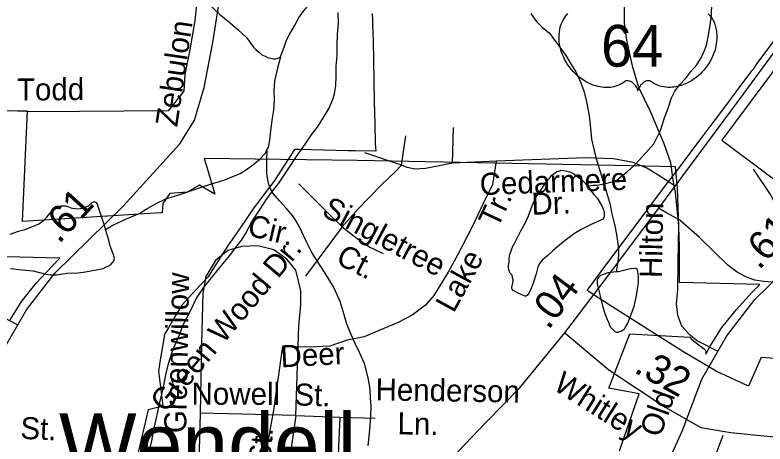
# Model space of a CAD drawing. Extents: x 2169602 to 2449496, y 721995 to 810662.
# Drawn here: x 2429527 to 2432757, y 807165 to 809013 of the extents above; entities that cross this region are included whole.
import ezdxf

# ---------------------------------------------------------------- set-up
doc = ezdxf.new("R2010")
doc.units = 0
doc.layers.add('Default', color=7, linetype='Continuous')

msp = doc.modelspace()

# ---------------------------------------------------------------- linework, layer by layer
at = {"layer": 'Default'}
for p, q in [((2431411, 808374.3), (2431415.6, 808527.9)), ((2431190.9, 808365.6), (2431209.6, 808493.2)), ((2431190.9, 808365.6), (2431033.4, 808420.1)), ((2431598.9, 808383.8), (2431411, 808374.3)), ((2430866, 808169.9), (2430748.6, 808285.9)), ((2432333.4, 808161.4), (2432299, 808180.5)), ((2430936.3, 808100.5), (2430866, 808169.9)), ((2430936.3, 808100.5), (2430861.9, 808000.2)), ((2430861.9, 808000.2), (2430778.4, 807887.6)), ((2430323.8, 807297.4), (2430306.7, 806542.4)), ((2430736.1, 807287.1), (2430665.4, 806786.7)), ((2430736.1, 807287.1), (2430925.5, 807280.1)), ((2432436, 806831.7), (2432577.9, 807202.6))]:
    msp.add_line(p, q, dxfattribs=at)
for points in [[(2431895.8, 807643.9), (2432056.9, 807858.5), (2432295.5, 808175.8), (2432648.1, 808649.1), (2432928.6, 809032.4), (2433335.6, 809579), (2433559.5, 809872.2), (2434006.3, 810460.6), (2434165.6, 810661.8)], [(2429096.2, 805485.7), (2429109, 805645.9), (2429122.6, 805873.2), (2429144.6, 806155.9), (2429162.4, 806570.6), (2429185.4, 806719.3), (2429233.5, 806928.7), (2429305.7, 807159), (2429385.2, 807332.9), (2429469, 807557), (2429576.7, 807743.3), (2429698.1, 807900.4), (2429993.2, 808189.4), (2430237, 808457.5), (2430299.8, 808560.1), (2430341.6, 808700.4), (2430379.3, 808895.2), (2430424.3, 809188.4), (2430424.3, 809295.2), (2430409.7, 809580), (2430358.4, 810275.3), (2430382.7, 810458.3)], [(2432112, 805372.9), (2432124.8, 805533.1), (2432138.4, 805760.3), (2432160.4, 806043.1), (2432178.2, 806457.7), (2432201.2, 806606.4), (2432249.3, 806815.8), (2432321.5, 807046.2), (2432401.1, 807220), (2432484.8, 807444.1), (2432592.6, 807630.5), (2432713.9, 807787.6), (2433009, 808076.6), (2433252.8, 808344.7), (2433315.6, 808447.3), (2433357.5, 808587.6), (2433395.1, 808782.4), (2433440.1, 809075.5), (2433440.1, 809182.4), (2433425.5, 809467.2), (2433374.2, 810162.5), (2433398.5, 810345.5)], [(2429174.9, 809963.8), (2429174.9, 809931.6), (2429167.6, 809811.6), (2429148.9, 809580), (2429133.6, 809324.4), (2429134.8, 809090.4), (2429145.3, 809018.2), (2429169, 808907.7), (2429197.1, 808815.1), (2429245.1, 808714.2), (2429306.1, 808572.9), (2429334.4, 808490.4), (2429344.9, 808414.2), (2429354.4, 808360.7), (2429369.6, 808218.6), (2429366.2, 808057.2), (2429364.6, 807942.2), (2429359.5, 807881.3), (2429364.6, 807832.2), (2429381.5, 807786.6), (2429415.3, 807751), (2429450.8, 807722.3), (2429539, 807678.1)], [(2432190.7, 809850.9), (2432190.7, 809818.8), (2432183.4, 809698.7), (2432164.7, 809467.2), (2432149.4, 809211.5), (2432150.6, 808977.5), (2432161.1, 808905.3), (2432184.9, 808794.9), (2432213, 808702.3), (2432260.9, 808601.3), (2432322, 808460.1), (2432350.3, 808377.6), (2432360.7, 808301.4), (2432370.2, 808247.9), (2432385.5, 808105.8), (2432382.1, 807944.4), (2432380.4, 807829.4), (2432375.3, 807768.5), (2432380.4, 807719.4), (2432397.3, 807673.7), (2432431.1, 807638.2), (2432466.6, 807609.4), (2432554.8, 807565.3)], [(2430605.7, 809418.4), (2430605.7, 809274.3), (2430584.5, 809265.8), (2430546.4, 809261.6), (2430410.8, 809231.9), (2430359.9, 809172.5), (2430313.3, 809100.5), (2430300.6, 808990.2), (2430279.4, 808863), (2430258.2, 808757.1), (2430254, 808685), (2430186.1, 808600.2), (2429614, 808596), (2429500.6, 808600.5)], [(2430020.1, 809216), (2430096.3, 809214.6), (2430144.3, 809206.9), (2430188.2, 809189.3), (2430244.6, 809155.7), (2430294.8, 809120.1), (2430342.6, 809078.4), (2430407.6, 809016.6), (2430453.5, 808979.3), (2430487.8, 808949.3), (2430523.9, 808915.9), (2430554.2, 808874), (2430564.5, 808863.9), (2430580.3, 808852.2), (2430590.1, 808842.2), (2430604.5, 808836.4), (2430614.1, 808830.5), (2430628.9, 808826.6), (2430640.8, 808824.4), (2430650.6, 808824.6), (2430660.2, 808826.7), (2430670.7, 808832.9)], [(2430670.7, 808832.9), (2430676.2, 808848.7), (2430686.1, 808874.7), (2430695.7, 808904.9), (2430709.9, 808932.8), (2430730, 808967.1), (2430747.2, 808999.4), (2430769.1, 809029.3), (2430803.2, 809069.6), (2430832.7, 809099.6), (2430866.5, 809133.9), (2430896.1, 809158.2), (2430919.8, 809178.5), (2430935.8, 809190.3), (2430958.2, 809204.4)], [(2431991.9, 808275.7), (2432017.8, 808280), (2432035.6, 808280.1), (2432075.6, 808288.2), (2432099.6, 808294.8), (2432117.6, 808300.6), (2432139.4, 808318.8), (2432165.2, 808339.2), (2432193.1, 808363), (2432216.9, 808389.4), (2432244.6, 808419.7), (2432278, 808457.7), (2432307.7, 808516.1), (2432323.7, 808566), (2432341.3, 808616), (2432355.3, 808656.1), (2432368.8, 808684.5), (2432390.6, 808714.5), (2432418, 808742.7), (2432439.8, 808770.7), (2432463.5, 808799.1), (2432483.8, 808831), (2432495.3, 808857.2), (2432505.2, 808883.3), (2432513, 808919.1), (2432521, 808969.4), (2432526.5, 809013.2), (2432527.9, 809063.2)], [(2430106.3, 807137.3), (2430116.3, 807179.2), (2430125.8, 807233.3), (2430137.4, 807283.5), (2430150.8, 807343.5), (2430166.6, 807409.7), (2430175.8, 807463.4), (2430189.7, 807515.7), (2430207.2, 807569.8), (2430234.8, 807635.9), (2430250.6, 807678.1), (2430282, 807738.2), (2430307.6, 807790.3), (2430339, 807838.4), (2430372.8, 807880.7), (2430408.7, 807925.2), (2430452.2, 807977.4), (2430476, 808009.5), (2430502, 808043.7), (2430519.5, 808069.9), (2430547.3, 808122.1), (2430582.6, 808176.3), (2430608.4, 808216.3), (2430632, 808248.4), (2430663.8, 808288.6), (2430703.6, 808349.1), (2430739.5, 808402.9), (2430777, 808457.3), (2430806.3, 808501.6), (2430830.1, 808529.6), (2430855.9, 808571.9), (2430879.7, 808612.2), (2430895.3, 808650), (2430903.1, 808674.3), (2430909.3, 808708.3), (2430910.7, 808750.2), (2430910.5, 808792.1), (2430914.4, 808836.1), (2430913.8, 808886.1), (2430915.6, 808930), (2430919.5, 808976.1), (2430918.9, 809024)], [(2431748.9, 809020), (2431771, 808986.2), (2431797.3, 808960.4), (2431829.4, 808934.8), (2431847.7, 808908.9), (2431869.8, 808880.8), (2431900, 808839.4), (2431920.3, 808803.5), (2431942.4, 808767.7), (2431960.7, 808727.6), (2431976.7, 808685.8), (2431989.4, 808634), (2431999.6, 808578.1), (2432006.2, 808526), (2432010.1, 808478.3), (2432026.7, 808404.5), (2432037.2, 808370.4), (2432051.3, 808324.5), (2432063.6, 808288.6), (2432073.7, 808254.6), (2432090.5, 808196.9), (2432096.6, 808162.7), (2432110.8, 808105), (2432117.1, 808067.1), (2432121.4, 808039.3), (2432125.7, 808002.9), (2432126.2, 807977.3), (2432123.9, 807949.2), (2432116.5, 807907)], [(2431065.4, 809019.2), (2431066.2, 808991.2), (2431066.9, 808971.3), (2431069.2, 808902.6)], [(2431065.4, 809019.2), (2431066.2, 808991.2), (2431066.9, 808971.3), (2431069.2, 808902.6)], [(2432513.3, 809018.6), (2432521.4, 809009.3), (2432524.6, 809004.9), (2432527.9, 808999.9), (2432531, 808994.8), (2432534, 808989.4), (2432536.5, 808984.6), (2432541, 808973.6), (2432544.3, 808962.9), (2432545.8, 808957.2), (2432548.2, 808944.6), (2432549.1, 808938.4), (2432550.1, 808926.1), (2432550.1, 808911.2), (2432549, 808897.1), (2432546.3, 808880.6), (2432544.1, 808870.7), (2432540.7, 808859.2), (2432537.5, 808849.3), (2432531.6, 808834.6), (2432526.4, 808824), (2432519.6, 808811.5), (2432515, 808804), (2432509.6, 808795.9), (2432502.9, 808786.6), (2432495, 808776.8), (2432485.5, 808766.4), (2432477.8, 808758.7), (2432467.8, 808749.7), (2432461.7, 808744.7), (2432453, 808738.2), (2432441.2, 808730.3), (2432429.5, 808723.5), (2432419.5, 808718.4), (2432410.7, 808714.6), (2432399.3, 808710.3), (2432380.3, 808705), (2432373.4, 808703.6), (2432365.2, 808702.4), (2432357.6, 808701.6), (2432350.1, 808701.2), (2432340.1, 808701.2), (2432330.1, 808701.9), (2432320.7, 808703.3), (2432310.9, 808705.3), (2432300.7, 808708.4), (2432291.4, 808712), (2432282, 808716.7), (2432266, 808726.7), (2432261.5, 808729.1), (2432258.9, 808729.8), (2432252.7, 808730.1), (2432246.9, 808728.9), (2432241, 808726.5), (2432237.5, 808724.6), (2432232.7, 808721.5), (2432229.1, 808718.6), (2432224.7, 808714.5), (2432221.6, 808711), (2432219.3, 808708.2), (2432214.8, 808701.2), (2432213.2, 808697.8), (2432211.6, 808693.5), (2432210.1, 808687.1), (2432208.1, 808695.2), (2432205.7, 808700.5), (2432203, 808705), (2432200.1, 808709.1), (2432195.6, 808714.2), (2432191.6, 808718.1), (2432186.8, 808722.1), (2432181.6, 808725.2), (2432177.5, 808727.3), (2432173.7, 808728.7), (2432169, 808729.9), (2432165.2, 808730.2), (2432162.1, 808730.1), (2432157.8, 808729.1), (2432152, 808724.9), (2432146.5, 808721.1), (2432140.5, 808717.4), (2432133.4, 808713.6), (2432128.1, 808711.2), (2432121.9, 808708.8), (2432114.6, 808706.3), (2432106.7, 808704.3), (2432098.6, 808702.7), (2432091.4, 808701.5), (2432083.8, 808700.9), (2432076.9, 808700.6), (2432069.6, 808700.7), (2432062.9, 808701.2), (2432055.1, 808701.9), (2432045.3, 808703.4), (2432037.3, 808705.2), (2432028.8, 808707.5), (2432020.1, 808710.2), (2432010.7, 808713.8), (2431999, 808718.9), (2431990.9, 808723), (2431978.1, 808730.4), (2431963, 808740.8), (2431951.7, 808750), (2431943.3, 808757.5), (2431931.1, 808770), (2431923.9, 808778.1), (2431912.7, 808792.7), (2431905.5, 808803.3), (2431900.8, 808811), (2431893.9, 808823.5), (2431890.2, 808831.3), (2431885.3, 808842.7), (2431881.5, 808853.1), (2431878.3, 808863), (2431876.6, 808869.3), (2431874.2, 808880.3), (2431872.7, 808888.2), (2431871.2, 808898.9), (2431870.4, 808910.2), (2431870.3, 808920.6), (2431870.6, 808929.3), (2431871.5, 808939.4), (2431873.3, 808950.1), (2431875.3, 808959.3), (2431877.2, 808965.9), (2431879.9, 808973.9), (2431883.5, 808982.8), (2431887.8, 808991.3), (2431891.8, 808998.4), (2431896.9, 809006), (2431901.9, 809012.5), (2431908.5, 809019.6)], [(2431069.2, 808902.6), (2431070.9, 808815.9), (2431072.7, 808729.7), (2431074.4, 808639.5), (2431076.4, 808544.8), (2431078.2, 808460.8), (2431080.7, 808426.5), (2430991.9, 808427.4), (2430959.9, 808427.7), (2430750.7, 808433.7), (2430730.7, 808434.3), (2430647.7, 808304.4), (2430641.7, 808296.4), (2430595.9, 808236.3), (2430564.9, 808194.9), (2430555.9, 808182.1), (2430518.9, 808128.8), (2430482.2, 808075.4), (2430441.9, 808017.3), (2430382.2, 807922), (2430359.4, 807885.6), (2430326.4, 807850.4), (2430262.7, 807782.4), (2430244.9, 807763.4), (2430232.2, 807741.9), (2430226.9, 807733.1), (2430217.9, 807717.9), (2430187.2, 807666), (2430170.7, 807638.5), (2430165.9, 807609.8), (2430153.7, 807535.6), (2430144.2, 807479.4), (2430147.2, 807455.9), (2430157.4, 807375.3), (2430163.4, 807328.7), (2430099.9, 807312.2), (2429922.7, 806557.5)], [(2431069.2, 808902.6), (2431070.9, 808815.9), (2431072.7, 808729.7), (2431074.4, 808639.5), (2431076.4, 808544.8), (2431078.2, 808460.8), (2431080.7, 808426.5), (2430991.9, 808427.4), (2430959.9, 808427.7), (2430750.7, 808433.7), (2430730.7, 808434.3), (2430647.7, 808304.4), (2430641.7, 808296.4), (2430595.9, 808236.3), (2430564.9, 808194.9), (2430555.9, 808182.1), (2430518.9, 808128.8), (2430482.2, 808075.4), (2430441.9, 808017.3), (2430382.2, 807922), (2430359.4, 807885.6), (2430326.4, 807850.4), (2430262.7, 807782.4), (2430244.9, 807763.4), (2430232.2, 807741.9), (2430226.9, 807733.1), (2430217.9, 807717.9), (2430187.2, 807666), (2430170.7, 807638.5), (2430165.9, 807609.8), (2430153.7, 807535.6), (2430144.2, 807479.4), (2430147.2, 807455.9), (2430157.4, 807375.3), (2430163.4, 807328.7), (2430099.9, 807312.2), (2429922.7, 806557.5)], [(2432837.9, 807529.8), (2432740.2, 807538.2), (2432686.2, 807413.6), (2432567.9, 807468.1), (2432566.9, 807468.7), (2432547.4, 807478.8), (2432403.9, 807563), (2432234.9, 807669.1), (2432082.2, 807766.9), (2432041.4, 807793.3), (2431990.9, 807825.6), (2432000.4, 807838.3), (2432015.9, 807859.9), (2432051.4, 807908.4), (2432136.7, 808022.1), (2432180.4, 808080.8), (2432332.4, 808284.9), (2432392.9, 808362.2), (2432438.2, 808421.9), (2432491.4, 808492.1), (2432521.9, 808532.4), (2432544.4, 808562.3), (2432596.9, 808632.8), (2432649.7, 808703.3), (2432702.4, 808773.7), (2432706.4, 808779), (2432707.2, 808780.2), (2432726.9, 808809), (2432753.9, 808845.1), (2432806.7, 808915.6)], [(2432837.9, 807529.8), (2432740.2, 807538.2), (2432686.2, 807413.6), (2432567.9, 807468.1), (2432566.9, 807468.7), (2432547.4, 807478.8), (2432403.9, 807563), (2432234.9, 807669.1), (2432082.2, 807766.9), (2432041.4, 807793.3), (2431990.9, 807825.6), (2432000.4, 807838.3), (2432015.9, 807859.9), (2432051.4, 807908.4), (2432136.7, 808022.1), (2432180.4, 808080.8), (2432332.4, 808284.9), (2432392.9, 808362.2), (2432438.2, 808421.9), (2432491.4, 808492.1), (2432521.9, 808532.4), (2432544.4, 808562.3), (2432596.9, 808632.8), (2432649.7, 808703.3), (2432702.4, 808773.7), (2432706.4, 808779), (2432707.2, 808780.2), (2432726.9, 808809), (2432753.9, 808845.1), (2432806.7, 808915.6)], [(2430670.7, 808832.9), (2430655.1, 808772.7), (2430645.1, 808728.4), (2430641.2, 808686.8), (2430643.4, 808646.7), (2430640.4, 808602.6), (2430634.2, 808568.6), (2430628.5, 808526.5), (2430622.9, 808474.6), (2430617.2, 808442.6), (2430613.1, 808436.3)], [(2432818.7, 808805.1), (2432752.7, 808716.7)], [(2432818.7, 808805.1), (2432752.7, 808716.7)], [(2432752.7, 808716.7), (2432571.2, 808474)], [(2432752.7, 808716.7), (2432571.2, 808474)], [(2429543, 808599.4), (2429380.5, 808602.1)], [(2429543, 808599.4), (2429380.5, 808602.1)], [(2432130.7, 807134.9), (2432214.7, 807381.7), (2432085.2, 807405.2), (2432175.5, 807639.5), (2432433.5, 807624.8), (2432440.5, 807616.4), (2432493.2, 807576.8), (2432495, 807575.6), (2432496, 807574.6), (2432497.2, 807573.4), (2432498, 807572.3), (2432499.2, 807570.7), (2432500.2, 807568.9), (2432501.2, 807567.1), (2432501.7, 807565.7), (2432502.2, 807564.3), (2432502.7, 807562.4), (2432503, 807560.9), (2432503.2, 807559.4), (2432503.2, 807557.4), (2432503.2, 807555.9), (2432503, 807554.4), (2432503, 807552.3), (2432521, 807586.5), (2432571.7, 807666.9), (2432634, 807745.1), (2432701.2, 807817.5), (2432735, 807852.1), (2432389.2, 807861.2), (2432389, 808015.3), (2432383.5, 808184.4), (2432381, 808267.3), (2432372.5, 808359.2), (2432110.7, 808364.2), (2431000, 808385.7), (2430342.2, 808395.6), (2430354.7, 808353.2), (2430388, 808241.1), (2430322, 808279.6), (2430268.2, 808249.3), (2430193.2, 808244.1), (2430163.2, 808201.1), (2430161, 808161.6), (2430130.5, 808159.4), (2429558.7, 808123.7), (2429579, 808568.8), (2429580.5, 808598.8), (2429543, 808599.4)], [(2432130.7, 807134.9), (2432214.7, 807381.7), (2432085.2, 807405.2), (2432175.5, 807639.5), (2432433.5, 807624.8), (2432440.5, 807616.4), (2432493.2, 807576.8), (2432495, 807575.6), (2432496, 807574.6), (2432497.2, 807573.4), (2432498, 807572.3), (2432499.2, 807570.7), (2432500.2, 807568.9), (2432501.2, 807567.1), (2432501.7, 807565.7), (2432502.2, 807564.3), (2432502.7, 807562.4), (2432503, 807560.9), (2432503.2, 807559.4), (2432503.2, 807557.4), (2432503.2, 807555.9), (2432503, 807554.4), (2432503, 807552.3), (2432521, 807586.5), (2432571.7, 807666.9), (2432634, 807745.1), (2432701.2, 807817.5), (2432735, 807852.1), (2432389.2, 807861.2), (2432389, 808015.3), (2432383.5, 808184.4), (2432381, 808267.3), (2432372.5, 808359.2), (2432110.7, 808364.2), (2431000, 808385.7), (2430342.2, 808395.6), (2430354.7, 808353.2), (2430388, 808241.1), (2430322, 808279.6), (2430268.2, 808249.3), (2430193.2, 808244.1), (2430163.2, 808201.1), (2430161, 808161.6), (2430130.5, 808159.4), (2429558.7, 808123.7), (2429579, 808568.8), (2429580.5, 808598.8), (2429543, 808599.4)], [(2432571.2, 808474), (2432959.2, 808183.9)], [(2432571.2, 808474), (2432959.2, 808183.9)], [(2429915.9, 808089.8), (2429947.7, 808108.1), (2430009.4, 808136.5), (2430061.5, 808158.7), (2430099.2, 808181), (2430134.9, 808201.1), (2430176.9, 808221.6), (2430236.6, 808240.1), (2430304.5, 808262.3), (2430364.4, 808282.9), (2430430.4, 808303.3), (2430496, 808329.9), (2430524.1, 808348), (2430555.7, 808370), (2430581.5, 808392.4), (2430605.5, 808418.4), (2430613.1, 808436.3)], [(2431047.8, 807157.7), (2431055.4, 807226), (2431059.3, 807281.8), (2431060.7, 807329.8), (2431058.5, 807361.8), (2431056.2, 807401.9), (2431048, 807449.8), (2431031.6, 807511.5), (2431011.1, 807559.6), (2430990.8, 807601.2), (2430974.8, 807637.3), (2430956.5, 807681), (2430944, 807721.1), (2430927.6, 807778.7), (2430899.3, 807842.6), (2430863, 807900.4), (2430838.6, 807938.2), (2430806, 807990.2), (2430781.8, 808035.6), (2430761.9, 808079.6), (2430747.4, 808109.4), (2430723.2, 808147.5), (2430694.7, 808181), (2430666.4, 808212.9), (2430638.5, 808244.7), (2430628.5, 808260.8), (2430620.7, 808282.7), (2430616.4, 808302.4), (2430612.1, 808330.6), (2430611.6, 808376.5), (2430613.1, 808436.3)], [(2431411, 808374.3), (2431340.1, 808360.6), (2431294.3, 808351.4), (2431248.5, 808349.1), (2431215.8, 808356.3), (2431190.9, 808365.6)], [(2431598.9, 808383.8), (2431582.9, 808283.1), (2431544, 808200.7), (2431495.9, 808100), (2431434.2, 807981), (2431393, 807905.4), (2431331.2, 807804.7), (2431294.6, 807763.5), (2431266.5, 807742.1)], [(2432370.1, 808275.9), (2432304.2, 808318.9), (2432248.2, 808353.2), (2432189.1, 808378.1), (2432105.2, 808393.6), (2431984, 808398), (2431598.9, 808383.8)], [(2431190.9, 808365.6), (2431165.1, 808338.6), (2431105.6, 808281.3), (2431004.9, 808178.3), (2430936.3, 808100.5)], [(2431815.8, 808292.7), (2431823.8, 808304.8), (2431831.4, 808312.6), (2431839.6, 808322.7), (2431849.4, 808330.9), (2431861.3, 808338.9), (2431869.3, 808340.9), (2431879.4, 808345.1), (2431891.5, 808343.3), (2431903.3, 808341), (2431915, 808337.3), (2431929.4, 808331.5), (2431947.2, 808319.4), (2431965.5, 808305.7), (2431983.7, 808287.9), (2431991.9, 808275.7)], [(2432706.8, 808349.2), (2432782.5, 808235.7), (2432817.1, 808169), (2432847.8, 808108.4), (2432864.8, 808058), (2432867.9, 808014), (2432856.7, 807954.2), (2432837.8, 807910.6), (2432817.2, 807881), (2432788.8, 807861.6), (2432752.9, 807864.4), (2432713, 807871.2), (2432675.3, 807885.9), (2432637.7, 807904.7), (2432598.3, 807933.5), (2432474.8, 808054), (2432390.4, 808129.7), (2432333.4, 808161.4)], [(2431657.7, 807981.4), (2431671.4, 808017.9), (2431683.7, 808040), (2431693.4, 808058), (2431704.9, 808083.9), (2431724.7, 808116.2), (2431738.7, 808148.1), (2431754.1, 808190.4), (2431772.3, 808230.3), (2431789.7, 808256.4), (2431801.6, 808274.5), (2431815.8, 808292.7)], [(2431991.9, 808275.7), (2432003.6, 808259.8), (2432020, 808239.9), (2432036, 808222), (2432056.3, 808188.1), (2432062.1, 808174.3), (2432064.5, 808162.6), (2432064.3, 808154.5), (2432064.7, 808146.3), (2432062.5, 808140.6), (2432058.4, 808134.3), (2432052.6, 808130.3), (2432040.7, 808124.4), (2432011, 808111.9), (2431965.1, 808089.6), (2431937, 808071.5), (2431891.5, 808037.4), (2431845.5, 807998.9), (2431821.9, 807976.9), (2431798.2, 807956.6), (2431786.1, 807942.6), (2431778.3, 807926.7), (2431772.3, 807898.4), (2431760.8, 807862.5), (2431754.7, 807846.4), (2431746.7, 807828.5), (2431741.2, 807816.3), (2431732.7, 807804.2), (2431729.1, 807802.3), (2431723.1, 807802), (2431690.9, 807815.8), (2431680.9, 807821.8), (2431673.1, 807825.8), (2431669, 807831.7), (2431666.9, 807839.7), (2431670.6, 807859.8), (2431672.7, 807871.7), (2431670.4, 807881.8), (2431668.8, 807891.8), (2431658.5, 807901.8), (2431656.1, 807907.9), (2431654, 807915.5), (2431652.4, 807923.5), (2431652.4, 807933.6), (2431655.8, 807947.7), (2431655.8, 807957.8), (2431656.1, 807973.6), (2431657.7, 807981.4)], [(2429506, 808069), (2429542.1, 808081.4), (2429566.1, 808087.1), (2429605.9, 808103.8), (2429625.8, 808111.7), (2429642, 808121.9), (2429653.8, 808131.8), (2429663.7, 808142.1), (2429683.4, 808166.3), (2429693.4, 808176.1), (2429707.6, 808186.2), (2429725.2, 808190.4), (2429745.1, 808190.6), (2429757.4, 808186.8), (2429771.1, 808180.6), (2429787.5, 808179), (2429797.2, 808178.7), (2429817.5, 808181), (2429833.1, 808187.1), (2429843.1, 808191.3), (2429849.1, 808197.3), (2429857.3, 808205.4), (2429863.2, 808207.3), (2429868.9, 808209.3), (2429873.3, 808207.4), (2429877.4, 808205.6), (2429881, 808197.7), (2429891.3, 808167.7), (2429907.9, 808115.7), (2429915.9, 808089.8)], [(2429507.4, 807921.2), (2429557.1, 807915.3), (2429605.2, 807911.6), (2429659.6, 807896.1), (2429681.3, 807894), (2429705.3, 807894.5), (2429751.2, 807900.5), (2429799.2, 807903), (2429831, 807907.1), (2429876.9, 807915.6), (2429906.9, 807921.6), (2429919, 807927.9), (2429932.7, 807933.9), (2429940.9, 807940), (2429948.7, 807948.1), (2429952.6, 807954), (2429954.9, 807963.9), (2429952.6, 807973.9), (2429950.6, 807982), (2429946.7, 807991.8), (2429938.5, 808013.8), (2429936.6, 808017.7), (2429930.3, 808043.8), (2429915.9, 808089.8)], [(2430936.3, 808100.5), (2431000.3, 808050.1), (2431055.3, 808013.5), (2431112.5, 807986)], [(2430736.1, 807287.1), (2430748.8, 807672.9), (2430757.3, 807766.1), (2430757.3, 807825.5), (2430736.1, 807914.1), (2430697.6, 807961.7), (2430641.3, 808000.8), (2430573.2, 808019.3), (2430503, 808016.3), (2430443.7, 807999.3), (2430389.8, 807955.4), (2430348.6, 807887.3), (2430336.2, 807815.1), (2430330, 807598.5), (2430323.8, 807297.4)], [(2429505.2, 807699.3), (2429555.9, 807779.8), (2429618.2, 807857.9), (2429685.4, 807930.3), (2429719.2, 807964.9), (2429373.4, 807974)], [(2429505.2, 807699.3), (2429555.9, 807779.8), (2429618.2, 807857.9), (2429685.4, 807930.3), (2429719.2, 807964.9), (2429373.4, 807974)], [(2432116.5, 807907), (2432080.4, 807902.6), (2432064.6, 807896.5), (2432048.2, 807890.5), (2432040.7, 807882.7), (2432036.6, 807878.5), (2432034.7, 807872.7), (2432034.7, 807864.6), (2432034.7, 807854.4), (2432059.3, 807754.5), (2432067.7, 807726.9), (2432078, 807701), (2432084.1, 807686.7), (2432088, 807676.8), (2432094, 807667), (2432100.3, 807659.1), (2432104.4, 807655.3), (2432110.2, 807649.1), (2432116.1, 807647), (2432124.3, 807647.4), (2432130.1, 807649.4), (2432138.1, 807651.4), (2432144.2, 807655.3), (2432152.2, 807661.5), (2432157.9, 807671.5), (2432165.9, 807685.3), (2432181.7, 807727.5), (2432193.2, 807757.8), (2432202.8, 807797.8), (2432209, 807839.8), (2432212.7, 807861.6), (2432212.7, 807881.9), (2432210.4, 807899.7), (2432208.6, 807913.7), (2432206.1, 807919.8), (2432200.2, 807921.5), (2432196.3, 807921.7), (2432178, 807919.6), (2432126.4, 807907.1), (2432116.5, 807907)], [(2431266.5, 807742.1), (2431237.4, 807720), (2431177.9, 807687.9), (2431097.8, 807655.9), (2431031.4, 807626.1), (2430958.2, 807612.4), (2430882.7, 807587.2), (2430798, 807582.6), (2430679, 807584.9), (2430640.1, 807311.4), (2430603.5, 807103.1), (2430576, 806996.6), (2430564.5, 806896.3)], [(2429456.1, 805493.6), (2429591.6, 805528.7), (2429729.8, 805576.8), (2429890.9, 805648), (2430022.8, 805727.6), (2430168.2, 805838.6), (2430434, 806104.6), (2430710.2, 806391.5), (2431314, 807005.1), (2431556.8, 807258.5), (2431700.1, 807405.1), (2431895.8, 807643.9)], [(2431895.8, 807643.9), (2432084.9, 807484.7), (2432327.7, 807323.4), (2432480.5, 807235.5), (2432610.2, 807214.5), (2432980.6, 807176.8), (2433684.8, 807099.4), (2433756, 807101.5), (2433785.3, 807122.4)], [(2430736.1, 807287.1), (2430443.4, 807295.3), (2430323.8, 807297.4)], [(2430925.5, 807280.1), (2430909, 806892.3)], [(2430925.5, 807280.1), (2431078.1, 807275.9)]]:
    msp.add_lwpolyline(points, dxfattribs=at)

# ---------------------------------------------------------------- texts
for s, height, rotation, p in [('Zebulon', 95, 81.6369, (2430225.2, 808528.1)), ('Todd', 95, 0.4246, (2429535.4, 808644.6)), ('Cedarmere', 95, 2.1191, (2431530.1, 808236.9)), ('.61', 125, 47.6047, (2429716.2, 808023.7)), ('Dr.', 95, 2.1191, (2431752.9, 808152.3)), ('Singletree', 95, 332.0215, (2430843.2, 808151.5)), ('Tr.', 95, 64.73, (2431605, 808090.8)), ('Hilton', 95, 88.8227, (2432312.8, 807879.6)), ('Cir.', 95, 346.7275, (2430523.6, 808063.8)), ('.61', 125, 47.6047, (2432732, 807910.9)), ('Green Wood Dr.', 95, 50.054, (2430174.4, 807295.4)), ('Ct.', 95, 333.0687, (2430903.7, 807945.1)), ('Lake', 95, 61.3981, (2431416.5, 807725.9)), ('Greenwillow', 95, 88.8987, (2430263.9, 807211.1)), ('.04', 125, 53.1049, (2431824.5, 807653)), ('Deer ', 95, 3.0952, (2430673, 807494.8)), ('.32', 125, 330.8616, (2432188.1, 807476.3)), ('Whitley', 95, 327.6131, (2431840, 807402.4)), ('Henderson', 95, 359.0706, (2431079.2, 807353.3)), ('Nowell', 95, 359.7537, (2430287.1, 807334.8)), (' St.', 95, 357.9538, (2430693.7, 807333)), ('Old', 95, 70.1565, (2432305.2, 807189.1)), (' St.', 95, 357.4689, (2429513.1, 807189)), ('Ln.', 95, 359.0706, (2431173.8, 807206.6)), (' St.', 95, 86.5584, (2430626.7, 807042.6))]:
    msp.add_text(s, height=height, rotation=rotation, dxfattribs=at).set_placement(p)
for s, height, p in [('64', 180, (2432051.4, 808790.6)), ('Wendell', 265, (2429716, 807032.6))]:
    msp.add_text(s, height=height, dxfattribs=at).set_placement(p)

doc.saveas('drawing.dxf')
